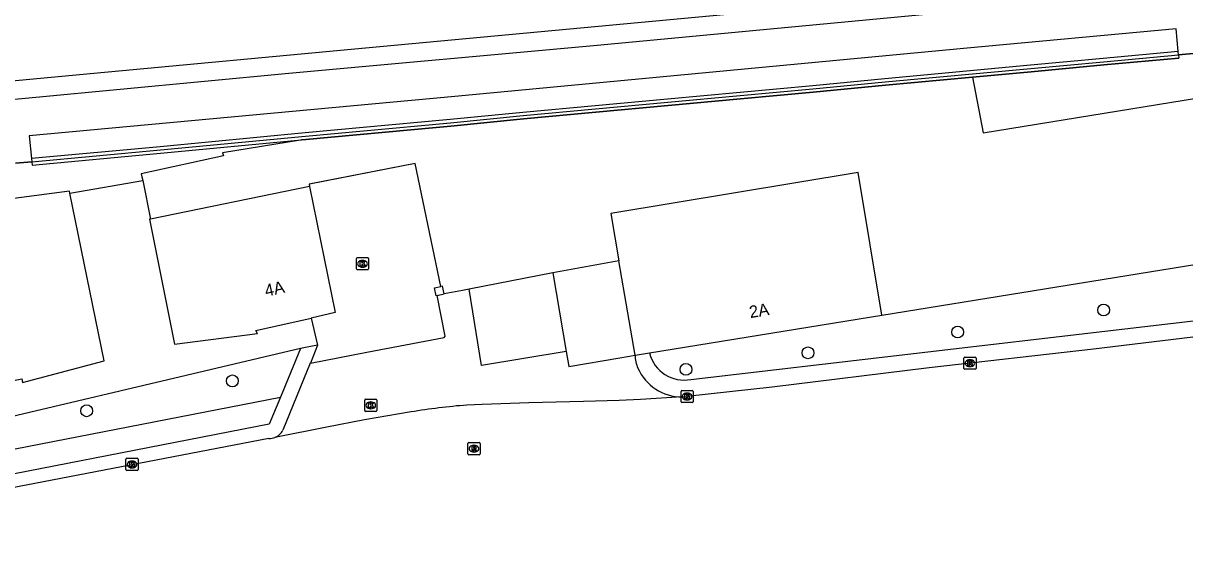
# Model space of a CAD drawing. Extents: x 161477 to 163040, y 383680 to 384868.
# Drawn here: x 162668.4 to 162764.1, y 383874.9 to 383917.6 of the extents above; entities that cross this region are included whole.
import ezdxf

# ---------------------------------------------------------------- set-up
doc = ezdxf.new("R2010")
doc.units = 0
for name, color, linetype in [('IMGEO_Boom', 7, 'Continuous'), ('IMGEO_Erf', 7, 'Continuous'), ('IMGEO_Geluidsscherm', 7, 'Continuous'), ('IMGEO_Groenvoorziening', 7, 'Continuous'), ('IMGEO_Hek', 7, 'Continuous'), ('IMGEO_Kolk', 7, 'Continuous'), ('IMGEO_Muur', 7, 'Continuous'), ('IMGEO_Pand', 7, 'Continuous'), ('IMGEO_Pand_nummerreeks', 7, 'Continuous'), ('IMGEO_Parkeervlak_open', 7, 'Continuous'), ('IMGEO_Perron', 7, 'Continuous'), ('IMGEO_Rijbaan_lokaal_open', 7, 'Continuous'), ('IMGEO_Rioolput', 7, 'Continuous'), ('IMGEO_Spoor', 7, 'Continuous'), ('IMGEO_Terreindeel_onvherhard', 7, 'Continuous'), ('IMGEO_Voetpad_open', 7, 'Continuous')]:
    doc.layers.add(name, color=color, linetype=linetype)

msp = doc.modelspace()

# ---------------------------------------------------------------- linework, layer by layer
at = {"layer": 'IMGEO_Boom'}
for centre in [(162757.377, 383893.961), (162745.361, 383892.148), (162733.041, 383890.437), (162722.994, 383889.074), (162685.655, 383888.124), (162673.657, 383885.665)]:
    msp.add_circle(centre, 0.489, dxfattribs=at)
at = {"layer": 'IMGEO_Erf'}
msp.add_lwpolyline([(162678.269, 383904.629), (162678.922, 383901.453)], dxfattribs=at)
at = {"layer": 'IMGEO_Geluidsscherm'}
for points in [[(162667.792, 383906.048), (162669.136, 383906.171), (162679.724, 383907.145), (162691.684, 383908.28), (162703.615, 383909.385), (162709.6, 383909.972), (162721.494, 383911.069), (162727.47, 383911.62), (162733.452, 383912.17), (162739.403, 383912.743), (162751.377, 383913.859), (162757.375, 383914.413), (162763.547, 383914.981), (162764.742, 383915.091), (162769.31, 383915.511), (162775.284, 383916.094), (162781.306, 383916.636), (162787.309, 383917.179), (162793.284, 383917.861), (162799.222, 383918.639), (162805.171, 383919.547), (162811.119, 383920.594), (162816.986, 383921.755), (162822.856, 383923.024)], [(162669.161, 383905.902), (162679.749, 383906.876), (162691.335, 383907.976), (162691.709, 383908.011), (162702.431, 383909.004), (162703.641, 383909.116), (162709.626, 383909.703), (162721.518, 383910.8), (162727.495, 383911.351), (162733.477, 383911.901), (162739.428, 383912.474), (162746.587, 383913.141), (162751.402, 383913.59), (162757.4, 383914.144), (162763.572, 383914.712)]]:
    msp.add_lwpolyline(points, dxfattribs=at)
at = {"layer": 'IMGEO_Groenvoorziening'}
for points in [[(162739.122, 383893.53), (162793.851, 383902.417)], [(162691.273, 383890.805), (162658.007, 383882.95)], [(162658.444, 383880.709), (162689.605, 383886.785)]]:
    msp.add_lwpolyline(points, dxfattribs=at)
at = {"layer": 'IMGEO_Hek'}
for points in [[(162702.826, 383895.894), (162700.705, 383906.022), (162691.992, 383904.319)], [(162672.281, 383903.585), (162678.269, 383904.629), (162678.922, 383901.453)]]:
    msp.add_lwpolyline(points, dxfattribs=at)
at = {"layer": 'IMGEO_Kolk'}
for p, q in [((162695.865, 383897.348), (162695.865, 383898.2)), ((162695.94, 383898.274), (162696.792, 383898.274)), ((162696.376, 383897.494), (162696.351, 383897.494)), ((162696.353, 383898.054), (162696.378, 383898.054)), ((162696.866, 383898.2), (162696.866, 383897.348)), ((162696.792, 383897.274), (162695.94, 383897.274)), ((162745.872, 383889.157), (162745.872, 383890.009)), ((162745.947, 383890.083), (162746.799, 383890.083)), ((162746.36, 383889.863), (162746.385, 383889.863)), ((162746.873, 383890.009), (162746.873, 383889.157)), ((162746.799, 383889.083), (162745.947, 383889.083)), ((162746.383, 383889.303), (162746.358, 383889.303)), ((162722.588, 383886.413), (162722.588, 383887.265)), ((162722.663, 383887.339), (162723.515, 383887.339)), ((162723.076, 383887.119), (162723.101, 383887.119)), ((162723.589, 383887.265), (162723.589, 383886.413)), ((162696.547, 383885.69), (162696.547, 383886.542)), ((162696.622, 383886.616), (162697.474, 383886.616)), ((162697.035, 383886.396), (162697.06, 383886.396)), ((162697.548, 383886.542), (162697.548, 383885.69)), ((162723.515, 383886.339), (162722.663, 383886.339)), ((162723.099, 383886.559), (162723.074, 383886.559)), ((162697.474, 383885.616), (162696.622, 383885.616)), ((162697.058, 383885.836), (162697.033, 383885.836)), ((162676.893, 383880.822), (162676.893, 383881.674)), ((162676.968, 383881.748), (162677.82, 383881.748)), ((162677.381, 383881.528), (162677.406, 383881.528)), ((162677.894, 383881.674), (162677.894, 383880.822)), ((162677.82, 383880.748), (162676.968, 383880.748)), ((162677.404, 383880.968), (162677.379, 383880.968))]:
    msp.add_line(p, q, dxfattribs=at)
for points in [[(162695.865, 383897.348), (162695.865, 383898.2)], [(162695.94, 383898.274), (162696.792, 383898.274)], [(162696.186, 383897.974), (162696.309, 383897.974), (162696.309, 383897.823), (162696.439, 383897.974), (162696.603, 383897.974), (162696.457, 383897.823), (162696.61, 383897.574), (162696.458, 383897.574), (162696.373, 383897.738), (162696.309, 383897.671), (162696.309, 383897.574), (162696.186, 383897.574), (162696.186, 383897.974)], [(162696.866, 383898.2), (162696.866, 383897.348)], [(162696.792, 383897.274), (162695.94, 383897.274)], [(162745.872, 383889.157), (162745.872, 383890.009)], [(162745.947, 383890.083), (162746.799, 383890.083)], [(162746.873, 383890.009), (162746.873, 383889.157)], [(162746.799, 383889.083), (162745.947, 383889.083)], [(162746.193, 383889.783), (162746.316, 383889.783), (162746.316, 383889.632), (162746.446, 383889.783), (162746.61, 383889.783), (162746.464, 383889.632), (162746.617, 383889.383), (162746.465, 383889.383), (162746.38, 383889.547), (162746.316, 383889.48), (162746.316, 383889.383), (162746.193, 383889.383), (162746.193, 383889.783)], [(162722.588, 383886.413), (162722.588, 383887.265)], [(162722.663, 383887.339), (162723.515, 383887.339)], [(162722.909, 383887.039), (162723.032, 383887.039), (162723.032, 383886.888), (162723.162, 383887.039), (162723.326, 383887.039), (162723.18, 383886.888), (162723.333, 383886.639), (162723.181, 383886.639), (162723.096, 383886.803), (162723.032, 383886.736), (162723.032, 383886.639), (162722.909, 383886.639), (162722.909, 383887.039)], [(162723.589, 383887.265), (162723.589, 383886.413)], [(162696.547, 383885.69), (162696.547, 383886.542)], [(162696.622, 383886.616), (162697.474, 383886.616)], [(162696.868, 383886.316), (162696.991, 383886.316), (162696.991, 383886.165), (162697.121, 383886.316), (162697.285, 383886.316), (162697.139, 383886.165), (162697.292, 383885.916), (162697.14, 383885.916), (162697.055, 383886.08), (162696.991, 383886.013), (162696.991, 383885.916), (162696.868, 383885.916), (162696.868, 383886.316)], [(162697.548, 383886.542), (162697.548, 383885.69)], [(162723.515, 383886.339), (162722.663, 383886.339)], [(162697.474, 383885.616), (162696.622, 383885.616)], [(162676.893, 383880.822), (162676.893, 383881.674)], [(162676.968, 383881.748), (162677.82, 383881.748)], [(162677.214, 383881.448), (162677.337, 383881.448), (162677.337, 383881.297), (162677.467, 383881.448), (162677.631, 383881.448), (162677.485, 383881.297), (162677.638, 383881.048), (162677.486, 383881.048), (162677.401, 383881.212), (162677.337, 383881.145), (162677.337, 383881.048), (162677.214, 383881.048), (162677.214, 383881.448)], [(162677.894, 383881.674), (162677.894, 383880.822)], [(162677.82, 383880.748), (162676.968, 383880.748)]]:
    msp.add_lwpolyline(points, dxfattribs=at)
for centre, start, end in [((162695.942, 383898.198), 91.55205, 178.44795), ((162695.942, 383898.198), 91.55205, 178.44795), ((162696.79, 383898.198), 1.55205, 88.44795), ((162696.79, 383898.198), 1.55205, 88.44795), ((162695.942, 383897.35), 181.55205, 268.44795), ((162695.942, 383897.35), 181.55205, 268.44795), ((162696.79, 383897.35), 271.55205, 358.44795), ((162696.79, 383897.35), 271.55205, 358.44795), ((162745.949, 383890.007), 91.55205, 178.44795), ((162745.949, 383890.007), 91.55205, 178.44795), ((162746.797, 383890.007), 1.55205, 88.44795), ((162746.797, 383890.007), 1.55205, 88.44795), ((162745.949, 383889.159), 181.55205, 268.44795), ((162745.949, 383889.159), 181.55205, 268.44795), ((162746.797, 383889.159), 271.55205, 358.44795), ((162746.797, 383889.159), 271.55205, 358.44795), ((162722.665, 383887.263), 91.55205, 178.44795), ((162722.665, 383887.263), 91.55205, 178.44795), ((162723.513, 383887.263), 1.55205, 88.44795), ((162723.513, 383887.263), 1.55205, 88.44795), ((162696.624, 383886.54), 91.55205, 178.44795), ((162696.624, 383886.54), 91.55205, 178.44795), ((162697.472, 383886.54), 1.55205, 88.44795), ((162697.472, 383886.54), 1.55205, 88.44795), ((162722.665, 383886.415), 181.55205, 268.44795), ((162722.665, 383886.415), 181.55205, 268.44795), ((162723.513, 383886.415), 271.55205, 358.44795), ((162723.513, 383886.415), 271.55205, 358.44795), ((162696.624, 383885.692), 181.55205, 268.44795), ((162696.624, 383885.692), 181.55205, 268.44795), ((162697.472, 383885.692), 271.55205, 358.44795), ((162697.472, 383885.692), 271.55205, 358.44795), ((162676.97, 383881.672), 91.55205, 178.44795), ((162676.97, 383881.672), 91.55205, 178.44795), ((162677.818, 383881.672), 1.55205, 88.44795), ((162677.818, 383881.672), 1.55205, 88.44795), ((162676.97, 383880.824), 181.55205, 268.44795), ((162676.97, 383880.824), 181.55205, 268.44795), ((162677.818, 383880.824), 271.55205, 358.44795), ((162677.818, 383880.824), 271.55205, 358.44795)]:
    msp.add_arc(centre, 0.0765, start, end, dxfattribs=at)
for centre, major_axis, ratio, start_param, end_param in [((162696.352, 383897.774), (-0.387, 0.002), 0.722429, 4.712389, 7.853982), ((162696.377, 383897.774), (-0.39, 0.002), 0.717154, 1.570796, 4.712389), ((162746.359, 383889.583), (-0.387, 0.002), 0.722429, 4.712389, 7.853982), ((162746.384, 383889.583), (-0.39, 0.002), 0.717154, 1.570796, 4.712389), ((162723.075, 383886.839), (-0.387, 0.002), 0.722429, 4.712389, 7.853982), ((162723.1, 383886.839), (-0.39, 0.002), 0.717154, 1.570796, 4.712389), ((162697.034, 383886.116), (-0.387, 0.002), 0.722429, 4.712389, 7.853982), ((162697.059, 383886.116), (-0.39, 0.002), 0.717154, 1.570796, 4.712389), ((162677.38, 383881.248), (-0.387, 0.002), 0.722429, 4.712389, 7.853982), ((162677.405, 383881.248), (-0.39, 0.002), 0.717154, 1.570796, 4.712389)]:
    msp.add_ellipse(centre, major_axis=major_axis, ratio=ratio, start_param=start_param, end_param=end_param, dxfattribs=at)
at = {"layer": 'IMGEO_Muur'}
for points in [[(162763.522, 383915.25), (162757.35, 383914.682), (162751.352, 383914.127), (162739.378, 383913.012), (162733.427, 383912.439), (162727.445, 383911.889), (162721.469, 383911.338), (162709.575, 383910.241), (162703.59, 383909.654), (162691.658, 383908.549), (162679.699, 383907.414), (162669.111, 383906.44)], [(162669.136, 383906.171), (162679.724, 383907.145), (162691.684, 383908.28), (162703.615, 383909.385), (162709.6, 383909.972), (162721.494, 383911.069), (162727.47, 383911.62), (162733.452, 383912.17), (162739.403, 383912.743), (162751.377, 383913.859), (162757.375, 383914.413), (162763.547, 383914.981)], [(162763.547, 383914.981), (162763.572, 383914.712), (162757.4, 383914.144), (162751.402, 383913.59), (162746.587, 383913.141)], [(162763.547, 383914.981), (162763.522, 383915.25)], [(162746.587, 383913.141), (162739.428, 383912.474), (162733.477, 383911.901), (162727.495, 383911.351), (162721.518, 383910.8), (162709.626, 383909.703), (162703.641, 383909.116), (162702.431, 383909.004), (162691.709, 383908.011), (162691.335, 383907.976)], [(162669.136, 383906.171), (162669.161, 383905.902), (162679.749, 383906.876), (162691.335, 383907.976)], [(162669.111, 383906.44), (162669.136, 383906.171)], [(162702.506, 383895.161), (162702.421, 383895.142), (162702.297, 383895.776), (162702.826, 383895.894)], [(162703.08, 383895.285), (162702.961, 383895.924), (162702.826, 383895.894)], [(162702.506, 383895.161), (162703.08, 383895.285)]]:
    msp.add_lwpolyline(points, dxfattribs=at)
at = {"layer": 'IMGEO_Pand'}
for points in [[(162739.122, 383893.53), (162737.175, 383905.288), (162716.81, 383901.915), (162717.476, 383898.012)], [(162672.281, 383903.585), (162672.25, 383903.737), (162665.367, 383902.847), (162665.409, 383902.58), (162658.982, 383901.151), (162658.994, 383901.089)], [(162658.994, 383901.089), (162661.848, 383886.979), (162668.334, 383888.296), (162668.382, 383887.992), (162675.11, 383889.779), (162672.281, 383903.585)], [(162692.013, 383904.142), (162678.922, 383901.453)], [(162692.013, 383904.142), (162694.127, 383893.746), (162692.137, 383893.3)], [(162678.922, 383901.453), (162678.841, 383901.436), (162680.881, 383891.161), (162687.724, 383892.04), (162687.595, 383892.282), (162692.137, 383893.3)], [(162718.804, 383890.231), (162717.963, 383895.16), (162717.476, 383898.012)], [(162720, 383890.425), (162739.122, 383893.53)], [(162718.804, 383890.231), (162720, 383890.425)]]:
    msp.add_lwpolyline(points, dxfattribs=at)
at = {"layer": 'IMGEO_Parkeervlak_open'}
msp.add_lwpolyline([(162712.028, 383897.014), (162705.143, 383895.674)], dxfattribs=at)
at = {"layer": 'IMGEO_Perron'}
for points in [[(162583.591, 383909.136), (162587.118, 383908.961), (162609.276, 383908.248), (162617.133, 383908.022), (162622.113, 383908.008), (162627.1, 383908.082), (162632.187, 383908.275), (162636.155, 383908.495), (162641.202, 383908.867), (162650.543, 383909.71), (162669.479, 383911.487), (162690.292, 383913.458), (162715.687, 383915.782), (162742.466, 383918.312), (162769.704, 383920.835), (162776.262, 383921.501), (162796.33, 383923.512), (162799.486, 383923.958), (162808.282, 383925.383), (162822.423, 383928.329)], [(162763.522, 383915.25), (162763.349, 383917.132), (162746.143, 383915.516), (162703.976, 383911.557), (162682.283, 383909.553), (162668.938, 383908.319), (162669.111, 383906.44)], [(162764.742, 383915.091), (162763.547, 383914.981)], [(162669.136, 383906.171), (162667.792, 383906.048)]]:
    msp.add_lwpolyline(points, dxfattribs=at)
at = {"layer": 'IMGEO_Rijbaan_lokaal_open'}
for points in [[(162702.826, 383895.894), (162700.705, 383906.022), (162691.978, 383904.316), (162692.013, 383904.142)], [(162839.714, 383900.885), (162829.069, 383899.452), (162819.373, 383898.172), (162809.281, 383896.986), (162798.054, 383895.656), (162795.087, 383895.308), (162790.582, 383894.78), (162779.127, 383893.403), (162766.303, 383891.905), (162756.538, 383890.745), (162743.024, 383889.212), (162730.088, 383887.615), (162723.056, 383886.834)], [(162717.476, 383898.012), (162712.028, 383897.014)], [(162712.028, 383897.014), (162713.127, 383890.542)], [(162705.143, 383895.674), (162704.594, 383895.567), (162703.08, 383895.285)], [(162713.127, 383890.542), (162706.176, 383889.386), (162705.143, 383895.674)], [(162692.072, 383889.598), (162696.729, 383890.487), (162703.082, 383891.708), (162703.161, 383891.819), (162702.506, 383895.161)], [(162692.137, 383893.3), (162692.669, 383891.058)], [(162692.669, 383891.058), (162692.072, 383889.598)], [(162713.127, 383890.542), (162713.352, 383889.299), (162717.537, 383890.017), (162718.804, 383890.231)], [(162692.072, 383889.598), (162692.07, 383889.592), (162689.81, 383884.059)], [(162722.682, 383886.811), (162719.261, 383886.603), (162717.504, 383886.522), (162714.552, 383886.422), (162710.059, 383886.313), (162706.22, 383886.193), (162704.96, 383886.133)], [(162700.361, 383885.565), (162696.542, 383884.915), (162693.442, 383884.311), (162689.158, 383883.474)], [(162688.666, 383883.378), (162648.815, 383875.718), (162644.463, 383874.875)]]:
    msp.add_lwpolyline(points, dxfattribs=at)
for centre, radius, start, end in [((162721.109, 383890.206), 2.305, 179.38905, 206.38468), ((162722.633, 383890.712), 3.901, 203.08728, 270.72559), ((162709.018, 383834.377), 51.915, 94.48272, 99.59862), ((162722.629, 383890.72), 3.91, 270.77246, 276.26575), ((162688.669, 383884.672), 1.294, 269.86903, 292.21285), ((162688.677, 383884.666), 1.285, 291.96937, 331.83003)]:
    msp.add_arc(centre, radius, start, end, dxfattribs=at)
at = {"layer": 'IMGEO_Rioolput'}
for p, q in [((162705.043, 383882.114), (162705.043, 383882.966)), ((162705.118, 383883.04), (162705.97, 383883.04)), ((162705.554, 383882.26), (162705.529, 383882.26)), ((162705.531, 383882.82), (162705.556, 383882.82)), ((162706.044, 383882.966), (162706.044, 383882.114)), ((162705.97, 383882.04), (162705.118, 383882.04))]:
    msp.add_line(p, q, dxfattribs=at)
for points in [[(162705.043, 383882.114), (162705.043, 383882.966)], [(162705.118, 383883.04), (162705.97, 383883.04)], [(162705.632, 383882.738), (162705.38, 383882.74), (162705.38, 383882.34)], [(162705.38, 383882.34), (162705.504, 383882.34), (162705.504, 383882.502), (162705.515, 383882.502)], [(162705.558, 383882.659), (162705.504, 383882.659), (162705.504, 383882.578)], [(162705.504, 383882.578), (162705.556, 383882.578)], [(162705.562, 383882.473), (162705.633, 383882.34), (162705.773, 383882.34), (162705.708, 383882.466)], [(162706.044, 383882.966), (162706.044, 383882.114)], [(162705.97, 383882.04), (162705.118, 383882.04)]]:
    msp.add_lwpolyline(points, dxfattribs=at)
for centre, radius, start, end in [((162705.12, 383882.964), 0.0765, 91.55205, 178.44795), ((162705.12, 383882.964), 0.0765, 91.55205, 178.44795), ((162705.514, 383882.449), 0.0533, 26.02933, 88.69889), ((162705.54, 383882.767), 0.19, 274.7715, 282.96867), ((162705.564, 383882.563), 0.0964, 77.00612, 93.18647), ((162705.578, 383882.62), 0.0378, 276.66336, 79.67722), ((162705.631, 383882.628), 0.109, 350.36119, 89.41601), ((162705.629, 383882.628), 0.112, 277.58423, 350.98172), ((162705.613, 383882.413), 0.108, 29.51342, 73.79051), ((162705.968, 383882.964), 0.0765, 1.55205, 88.44795), ((162705.968, 383882.964), 0.0765, 1.55205, 88.44795), ((162705.12, 383882.116), 0.0765, 181.55205, 268.44795), ((162705.12, 383882.116), 0.0765, 181.55205, 268.44795), ((162705.968, 383882.116), 0.0765, 271.55205, 358.44795), ((162705.968, 383882.116), 0.0765, 271.55205, 358.44795)]:
    msp.add_arc(centre, radius, start, end, dxfattribs=at)
for centre, major_axis, ratio, start_param, end_param in [((162705.53, 383882.54), (-0.387, 0.002), 0.722429, 4.712389, 7.853982), ((162705.555, 383882.54), (-0.39, 0.002), 0.717154, 1.570796, 4.712389)]:
    msp.add_ellipse(centre, major_axis=major_axis, ratio=ratio, start_param=start_param, end_param=end_param, dxfattribs=at)
at = {"layer": 'IMGEO_Spoor'}
msp.add_lwpolyline([(162536.5, 383916.043), (162551.602, 383913.925), (162558.963, 383912.872), (162565.409, 383912.036), (162571.376, 383911.413), (162579.852, 383910.776), (162585.346, 383910.518), (162596.731, 383910.158), (162608.932, 383909.776), (162621.519, 383909.554), (162631.015, 383909.774), (162639.002, 383910.227), (162647.96, 383911.005), (162658.42, 383911.982), (162674.261, 383913.461), (162696.612, 383915.548), (162729.942, 383918.66), (162754.427, 383920.946), (162772.151, 383922.601), (162783.521, 383923.663), (162794.676, 383924.87), (162803.089, 383926.083), (162815.382, 383928.34), (162832.019, 383932.026)], dxfattribs=at)
at = {"layer": 'IMGEO_Terreindeel_onvherhard'}
for points in [[(162746.587, 383913.141), (162747.453, 383908.563), (162791.687, 383915.746), (162793.05, 383907.353), (162793.851, 383902.417)], [(162691.335, 383907.976), (162691.258, 383907.953), (162684.832, 383906.909), (162684.926, 383906.662), (162678.155, 383905.184), (162678.206, 383904.937), (162678.269, 383904.629)], [(162672.281, 383903.585), (162678.269, 383904.629)]]:
    msp.add_lwpolyline(points, dxfattribs=at)
at = {"layer": 'IMGEO_Voetpad_open'}
for points in [[(162723.396, 383888.242), (162794.866, 383896.58), (162804.136, 383897.662), (162864.581, 383905.007), (162871.386, 383906.349), (162904.258, 383915.96), (162909.182, 383917.399), (162921.986, 383921.143)], [(162691.273, 383890.805), (162689.605, 383886.785)], [(162692.669, 383891.058), (162691.273, 383890.805)], [(162689.605, 383886.785), (162688.684, 383884.567), (162658.827, 383878.745)]]:
    msp.add_lwpolyline(points, dxfattribs=at)
msp.add_arc((162722.842, 383891.112), 2.923, 193.59957, 280.93339, dxfattribs=at)

# ---------------------------------------------------------------- texts
at = {"layer": 'IMGEO_Pand_nummerreeks'}
for s, rotation, p in [('4A', 12.59934, (162688.433, 383895.052)), ('2A', 9.22462, (162728.29, 383893.291))]:
    msp.add_text(s, height=1, rotation=rotation, dxfattribs=at).set_placement(p)

doc.saveas('drawing.dxf')
